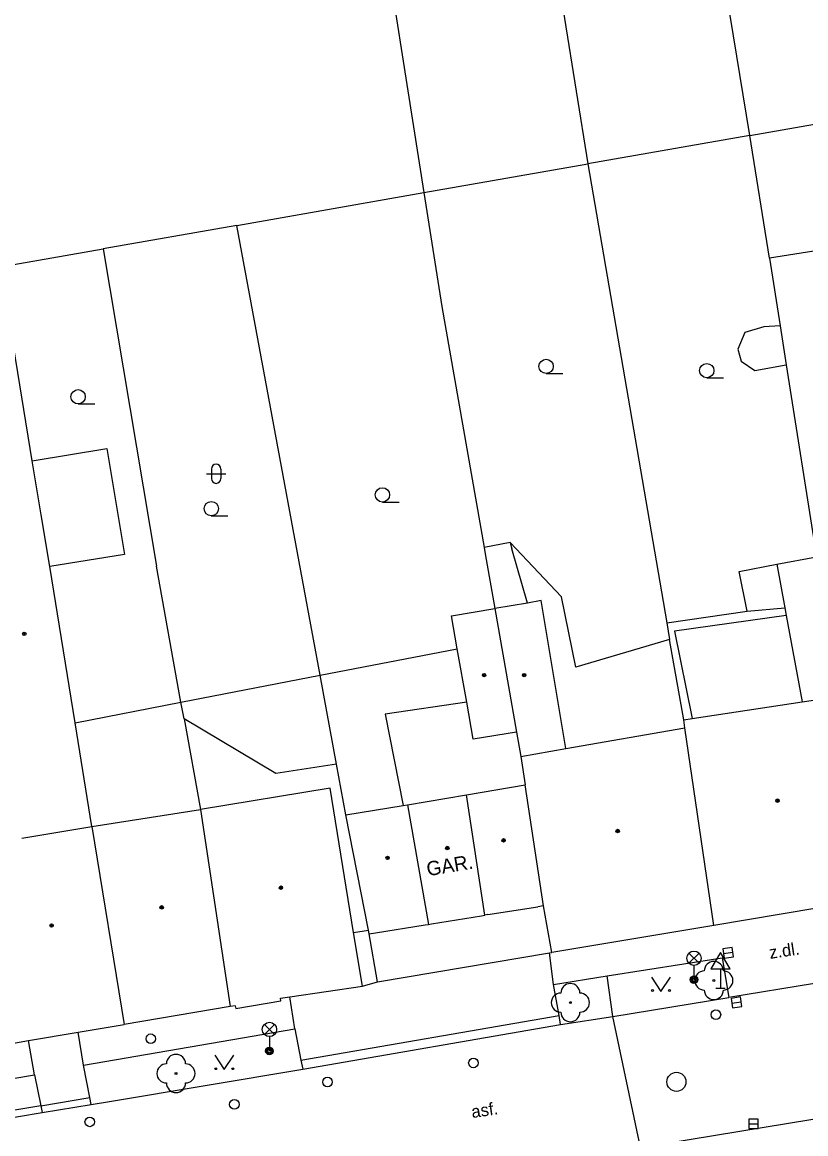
# Model space of a CAD drawing. Extents: x -596229 to -595156, y -1161237 to -1159376.
# Drawn here: x -595469.8 to -595428.8, y -1161205.4 to -1161147.2 of the extents above; entities that cross this region are included whole.
import ezdxf

# ---------------------------------------------------------------- set-up
doc = ezdxf.new("R2010")
doc.units = 0
for name, color, linetype in [('DOP - kresba z DSPS bez souradnic', 7, 'Continuous'), ('DOP - rozhrani ploch obecne', 7, 'Continuous'), ('Level 22', 7, 'Continuous'), ('Level 27', 7, 'Continuous'), ('Level 28', 7, 'Continuous'), ('Level 33', 7, 'Continuous'), ('Level 34', 7, 'Continuous'), ('Level 36', 7, 'Continuous'), ('Level 39', 7, 'Continuous'), ('Specificka linie pasportu komunikaci', 7, 'Continuous'), ('TM - budovy zdene_ betonove - VP', 7, 'Continuous'), ('TM - chodniky - VP', 7, 'Continuous'), ('TM - komunikace - VP', 7, 'Continuous'), ('TM - letecke snimky - pomocna linie', 7, 'Continuous'), ('TM - popis objektu', 7, 'Continuous'), ('TM - popis povrchu', 7, 'Continuous'), ('TM - rozhrani mezi zpev. plochami mezi sebou - VP', 7, 'Continuous'), ('TM - rozhrani ploch obecne - VP', 7, 'Continuous'), ('TM - vjezd na pozemek', 7, 'Continuous'), ('TM - vstup do budovy - zdene_ betonove', 7, 'Continuous')]:
    doc.layers.add(name, color=color, linetype=linetype)

msp = doc.modelspace()

# ---------------------------------------------------------------- linework, layer by layer
at = {"layer": 'DOP - kresba z DSPS bez souradnic'}
for points in [[(-595430.95, -1161163.18), (-595431.95, -1161163.48)], [(-595430.09, -1161163.13), (-595430.95, -1161163.18)], [(-595431.95, -1161163.48), (-595432.32, -1161164.34)], [(-595432.32, -1161164.34), (-595432.13, -1161164.98)], [(-595432.13, -1161164.98), (-595431.42, -1161165.47)], [(-595431.42, -1161165.47), (-595429.77, -1161165.16)], [(-595444.25, -1161174.47), (-595444.15, -1161174.81)], [(-595443.34, -1161177.65), (-595444.15, -1161174.81)], [(-595430.26, -1161175.61), (-595429.84, -1161177.9)], [(-595429.77, -1161178.3), (-595435.63, -1161179.12)], [(-595431.83, -1161178.08), (-595429.84, -1161177.9)], [(-595429.84, -1161177.9), (-595429.77, -1161178.3)], [(-595429.77, -1161178.3), (-595428.94, -1161182.83)], [(-595435.63, -1161179.12), (-595434.7, -1161183.69)]]:
    msp.add_lwpolyline(points, dxfattribs=at)
at = {"layer": 'DOP - rozhrani ploch obecne'}
for points in [[(-595431.69, -1161153.15), (-595442.52, -1161087.07)], [(-595448.12, -1161105.14), (-595440.17, -1161154.64)], [(-595451.33, -1161139.81), (-595448.77, -1161156.14)], [(-595431.69, -1161153.15), (-595423.91, -1161151.79)], [(-595431.69, -1161153.15), (-595440.17, -1161154.64)], [(-595430.65, -1161159.58), (-595431.69, -1161153.15)], [(-595448.77, -1161156.14), (-595440.17, -1161154.64)], [(-595440.17, -1161154.64), (-595436.03, -1161178.69)], [(-595458.57, -1161157.86), (-595448.77, -1161156.14)], [(-595448.77, -1161156.14), (-595447.82, -1161162.11)], [(-595458.57, -1161157.86), (-595465.57, -1161159.09)], [(-595454.21, -1161181.43), (-595458.57, -1161157.86)], [(-595418.93, -1161157.73), (-595430.65, -1161159.58)], [(-595470.96, -1161160.04), (-595465.57, -1161159.09)], [(-595465.57, -1161159.09), (-595462.79, -1161175.72)], [(-595430.65, -1161159.58), (-595430.09, -1161163.13)], [(-595447.82, -1161162.11), (-595445.61, -1161174.73)], [(-595430.09, -1161163.13), (-595429.77, -1161165.16)], [(-595429.77, -1161165.16), (-595428.19, -1161175.22)], [(-595444.25, -1161174.47), (-595445.61, -1161174.73)], [(-595445.61, -1161174.73), (-595445.55, -1161175.07)], [(-595441.55, -1161177.33), (-595444.25, -1161174.47)], [(-595445.55, -1161175.07), (-595445.05, -1161177.93)], [(-595430.26, -1161175.61), (-595428.19, -1161175.22)], [(-595461.5, -1161182.84), (-595462.79, -1161175.72)], [(-595432.24, -1161175.99), (-595430.26, -1161175.61)], [(-595431.83, -1161178.08), (-595432.24, -1161175.99)], [(-595440.8, -1161181.01), (-595441.55, -1161177.33)], [(-595436.03, -1161178.69), (-595431.83, -1161178.08)], [(-595436.03, -1161178.69), (-595435.89, -1161179.55)], [(-595435.89, -1161179.55), (-595440.8, -1161181.01)], [(-595435.15, -1161183.76), (-595435.89, -1161179.55)], [(-595453.35, -1161186.09), (-595454.21, -1161181.43)], [(-595461.34, -1161183.71), (-595461.5, -1161182.84)], [(-595456.53, -1161186.57), (-595461.34, -1161183.71)], [(-595461.34, -1161183.71), (-595460.48, -1161188.47)], [(-595453.35, -1161186.09), (-595456.53, -1161186.57)], [(-595452.85, -1161188.75), (-595453.35, -1161186.09)]]:
    msp.add_lwpolyline(points, dxfattribs=at)
at = {"layer": 'Level 22'}
for centre in [(-595433.57, -1161197.42), (-595441.09, -1161198.58), (-595461.76, -1161202.29)]:
    msp.add_circle(centre, 0.05, dxfattribs=at)
for centre, start, end in [((-595433.57, -1161196.92), 0, 180), ((-595434.07, -1161197.42), 90, 270), ((-595433.07, -1161197.42), 270, 90), ((-595441.09, -1161198.08), 0, 180), ((-595441.59, -1161198.58), 90, 270), ((-595440.59, -1161198.58), 270, 90), ((-595433.57, -1161197.92), 180, 0), ((-595441.09, -1161199.08), 180, 0), ((-595461.76, -1161201.79), 0, 180), ((-595462.26, -1161202.29), 90, 270), ((-595461.26, -1161202.29), 270, 90), ((-595461.76, -1161202.79), 180, 0)]:
    msp.add_arc(centre, 0.5, start, end, dxfattribs=at)
at = {"layer": 'Level 27'}
for p, q in [((-595433.067, -1161196.008), (-595432.573, -1161195.932)), ((-595432.627, -1161198.608), (-595432.133, -1161198.532)), ((-595431.74, -1161204.93), (-595431.24, -1161204.93))]:
    msp.add_line(p, q, dxfattribs=at)
for points in [[(-595433.029, -1161196.255), (-595432.535, -1161196.179), (-595432.611, -1161195.685), (-595433.105, -1161195.761)], [(-595432.59, -1161198.855), (-595432.095, -1161198.78), (-595432.17, -1161198.285), (-595432.665, -1161198.36)], [(-595431.74, -1161205.18), (-595431.24, -1161205.18), (-595431.24, -1161204.68), (-595431.74, -1161204.68)]]:
    msp.add_lwpolyline(points, close=True, dxfattribs=at)
msp.add_circle((-595435.53, -1161202.73), 0.5, dxfattribs=at)
at = {"layer": 'Level 28'}
for centre in [(-595433.46, -1161199.21), (-595463.08, -1161200.47), (-595446.17, -1161201.74), (-595453.82, -1161202.74), (-595458.7, -1161203.91), (-595466.28, -1161204.83)]:
    msp.add_circle(centre, 0.25, dxfattribs=at)
at = {"layer": 'Level 33'}
for p, q in [((-595434.875, -1161196.52), (-595434.345, -1161195.99)), ((-595434.875, -1161195.99), (-595434.345, -1161196.52)), ((-595434.61, -1161196.63), (-595434.61, -1161197.38)), ((-595457.125, -1161200.25), (-595456.595, -1161199.72)), ((-595457.125, -1161199.72), (-595456.595, -1161200.25)), ((-595456.86, -1161200.36), (-595456.86, -1161201.11))]:
    msp.add_line(p, q, dxfattribs=at)
for centre, radius in [((-595434.61, -1161196.255), 0.375), ((-595434.61, -1161197.38), 0.2), ((-595434.61, -1161197.38), 0.145), ((-595434.61, -1161197.38), 0.0876), ((-595456.86, -1161199.985), 0.375), ((-595456.86, -1161201.11), 0.2), ((-595456.86, -1161201.11), 0.145), ((-595456.86, -1161201.11), 0.0876)]:
    msp.add_circle(centre, radius, dxfattribs=at)
at = {"layer": 'Level 34'}
for p, q in [((-595433.22, -1161196.812), (-595433.22, -1161197.83)), ((-595433.47, -1161197.83), (-595432.97, -1161197.83))]:
    msp.add_line(p, q, dxfattribs=at)
msp.add_lwpolyline([(-595433.72, -1161196.812), (-595432.72, -1161196.812), (-595433.22, -1161195.946)], close=True, dxfattribs=at)
at = {"layer": 'Level 36'}
for p, q in [((-595442.36, -1161165.625), (-595441.485, -1161165.625)), ((-595433.94, -1161165.845), (-595433.065, -1161165.845)), ((-595466.89, -1161167.215), (-595466.015, -1161167.215)), ((-595459.906, -1161170.626), (-595459.906, -1161171.126)), ((-595459.406, -1161170.626), (-595459.406, -1161171.126)), ((-595460.156, -1161170.876), (-595459.156, -1161170.876)), ((-595450.94, -1161172.355), (-595450.065, -1161172.355)), ((-595459.91, -1161173.075), (-595459.035, -1161173.075))]:
    msp.add_line(p, q, dxfattribs=at)
for points in [[(-595436.84, -1161197.24), (-595436.34, -1161197.99), (-595435.84, -1161197.24)], [(-595459.73, -1161201.34), (-595459.23, -1161202.09), (-595458.73, -1161201.34)]]:
    msp.add_lwpolyline(points, dxfattribs=at)
for centre, radius in [((-595442.36, -1161165.25), 0.375), ((-595433.94, -1161165.47), 0.375), ((-595466.89, -1161166.84), 0.375), ((-595450.94, -1161171.98), 0.375), ((-595459.91, -1161172.7), 0.375), ((-595436.79, -1161197.94), 0.05), ((-595435.891, -1161197.94), 0.05), ((-595459.68, -1161202.04), 0.05), ((-595458.781, -1161202.04), 0.05)]:
    msp.add_circle(centre, radius, dxfattribs=at)
for centre, start, end in [((-595459.656, -1161170.626), 0, 180), ((-595459.656, -1161171.126), 180, 0)]:
    msp.add_arc(centre, 0.25, start, end, dxfattribs=at)
at = {"layer": 'Level 39'}
for centre, radius in [((-595469.71, -1161179.26), 0.09), ((-595469.71, -1161179.26), 0.0398), ((-595445.61, -1161181.42), 0.09), ((-595445.61, -1161181.42), 0.0398), ((-595443.51, -1161181.42), 0.09), ((-595443.51, -1161181.42), 0.0398), ((-595430.23, -1161188), 0.09), ((-595430.23, -1161188), 0.0398), ((-595444.59, -1161190.08), 0.09), ((-595444.59, -1161190.08), 0.0398), ((-595438.61, -1161189.59), 0.09), ((-595438.61, -1161189.59), 0.0398), ((-595447.54, -1161190.48), 0.09), ((-595447.54, -1161190.48), 0.0398), ((-595450.67, -1161191), 0.09), ((-595450.67, -1161191), 0.0398), ((-595456.26, -1161192.56), 0.09), ((-595456.26, -1161192.56), 0.0398), ((-595462.51, -1161193.59), 0.09), ((-595462.51, -1161193.59), 0.0398), ((-595468.28, -1161194.54), 0.09), ((-595468.28, -1161194.54), 0.0398)]:
    msp.add_circle(centre, radius, dxfattribs=at)
at = {"layer": 'Specificka linie pasportu komunikaci'}
for points in [[(-595441.97, -1161197.63), (-595442.179, -1161195.98)], [(-595438.87, -1161199.31), (-595439.16, -1161197.18)], [(-595455.53, -1161199.95), (-595455.8, -1161198.28)], [(-595437.41, -1161206.17), (-595438.87, -1161199.31)], [(-595466.61, -1161201.85), (-595466.88, -1161200.13)], [(-595469.17, -1161202.37), (-595469.49, -1161200.57)]]:
    msp.add_lwpolyline(points, dxfattribs=at)
at = {"layer": 'TM - budovy zdene_ betonove - VP'}
for points in [[(-595469.29, -1161170.2), (-595470.39, -1161163.53)], [(-595468.82, -1161173.03), (-595469.29, -1161170.2)], [(-595468.38, -1161175.74), (-595468.82, -1161173.03)], [(-595467.05, -1161183.92), (-595468.38, -1161175.74)], [(-595443.34, -1161177.65), (-595445.05, -1161177.93)], [(-595442.62, -1161177.52), (-595443.34, -1161177.65)], [(-595441.32, -1161185.27), (-595442.62, -1161177.52)], [(-595447.32, -1161178.32), (-595445.05, -1161177.93)], [(-595447.02, -1161180.04), (-595447.32, -1161178.32)], [(-595445.05, -1161177.93), (-595443.91, -1161184.41)], [(-595446.52, -1161182.84), (-595447.02, -1161180.04)], [(-595446.18, -1161184.78), (-595446.52, -1161182.84)], [(-595434.7, -1161183.69), (-595428.94, -1161182.83)], [(-595428.94, -1161182.83), (-595427.04, -1161182.55)], [(-595466.17, -1161189.35), (-595467.05, -1161183.92)], [(-595441.32, -1161185.27), (-595435.09, -1161184.18)], [(-595435.15, -1161183.76), (-595434.7, -1161183.69)], [(-595435.09, -1161184.18), (-595435.15, -1161183.76)], [(-595433.57, -1161194.54), (-595435.09, -1161184.18)], [(-595443.91, -1161184.41), (-595446.18, -1161184.78)], [(-595443.91, -1161184.41), (-595443.69, -1161185.69)], [(-595443.69, -1161185.69), (-595441.32, -1161185.27)], [(-595443.69, -1161185.69), (-595443.46, -1161187.17)], [(-595453.68, -1161187.35), (-595460.48, -1161188.47)], [(-595452.45, -1161194.91), (-595453.68, -1161187.35)], [(-595449.63, -1161188.21), (-595446.54, -1161187.69)], [(-595446.54, -1161187.69), (-595443.46, -1161187.17)], [(-595445.57, -1161194), (-595446.54, -1161187.69)], [(-595442.5, -1161193.51), (-595443.46, -1161187.17)], [(-595452.85, -1161188.75), (-595449.85, -1161188.25)], [(-595449.85, -1161188.25), (-595449.63, -1161188.21)], [(-595449.63, -1161188.21), (-595448.53, -1161194.48)], [(-595466.17, -1161189.35), (-595460.48, -1161188.47)], [(-595460.48, -1161188.47), (-595458.92, -1161198.79)], [(-595451.67, -1161194.78), (-595452.85, -1161188.75)], [(-595469.84, -1161189.97), (-595466.17, -1161189.35)], [(-595466.17, -1161189.35), (-595464.48, -1161199.72)], [(-595442.5, -1161193.51), (-595442.79, -1161193.56)], [(-595442.06, -1161195.96), (-595442.5, -1161193.51)], [(-595426.4, -1161193.34), (-595433.57, -1161194.54)], [(-595445.74, -1161194.03), (-595445.57, -1161194)], [(-595445.41, -1161193.97), (-595445.57, -1161194)], [(-595448.7, -1161194.51), (-595448.53, -1161194.48)], [(-595448.53, -1161194.48), (-595448.36, -1161194.45)], [(-595433.57, -1161194.54), (-595442.06, -1161195.96)], [(-595451.99, -1161197.71), (-595452.45, -1161194.91)], [(-595451.63, -1161194.97), (-595451.67, -1161194.78)], [(-595451.63, -1161194.97), (-595451.31, -1161194.92)], [(-595455.8, -1161198.28), (-595451.99, -1161197.71)], [(-595458.66, -1161198.74), (-595458.92, -1161198.79)], [(-595458.66, -1161198.74), (-595458.63, -1161198.89)], [(-595458.63, -1161198.89), (-595456.26, -1161198.49)], [(-595456.28, -1161198.35), (-595455.8, -1161198.28)], [(-595456.26, -1161198.49), (-595456.28, -1161198.35)], [(-595458.92, -1161198.79), (-595464.48, -1161199.72)], [(-595466.88, -1161200.13), (-595464.48, -1161199.72)], [(-595469.49, -1161200.57), (-595466.88, -1161200.13)], [(-595470.36, -1161200.72), (-595469.49, -1161200.57)]]:
    msp.add_lwpolyline(points, dxfattribs=at)
at = {"layer": 'TM - chodniky - VP'}
for points in [[(-595439.16, -1161197.18), (-595433.13, -1161196.23), (-595432.78, -1161198.31)], [(-595441.97, -1161197.63), (-595439.16, -1161197.18)], [(-595441.68, -1161199.26), (-595441.97, -1161197.63)], [(-595441.6, -1161199.73), (-595441.68, -1161199.26)], [(-595466.61, -1161201.85), (-595455.53, -1161199.95)], [(-595455.53, -1161199.95), (-595455.21, -1161201.6)], [(-595455.21, -1161201.6), (-595455.12, -1161202.07)], [(-595466.27, -1161203.55), (-595466.61, -1161201.85)], [(-595466.2, -1161203.91), (-595466.27, -1161203.55)]]:
    msp.add_lwpolyline(points, dxfattribs=at)
at = {"layer": 'TM - komunikace - VP'}
for points in [[(-595428.3, -1161197.57), (-595432.78, -1161198.31)], [(-595438.87, -1161199.31), (-595432.78, -1161198.31)], [(-595441.6, -1161199.73), (-595438.87, -1161199.31)], [(-595455.12, -1161202.07), (-595441.6, -1161199.73)], [(-595466.2, -1161203.91), (-595465.24, -1161203.76), (-595455.12, -1161202.07)], [(-595477.78, -1161203.82), (-595469.17, -1161202.37)], [(-595469.17, -1161202.37), (-595468.85, -1161203.98)], [(-595468.85, -1161203.98), (-595468.78, -1161204.34)], [(-595468.78, -1161204.34), (-595466.2, -1161203.91)], [(-595437.41, -1161206.17), (-595427.1, -1161204.48)]]:
    msp.add_lwpolyline(points, dxfattribs=at)
at = {"layer": 'TM - letecke snimky - pomocna linie'}
for points in [[(-595469.29, -1161170.2), (-595465.38, -1161169.55), (-595464.46, -1161175.11), (-595468.38, -1161175.74)], [(-595454.21, -1161181.43), (-595447.02, -1161180.04)], [(-595461.5, -1161182.84), (-595454.21, -1161181.43)], [(-595467.05, -1161183.92), (-595461.5, -1161182.84)], [(-595446.52, -1161182.84), (-595450.79, -1161183.47), (-595449.85, -1161188.25)]]:
    msp.add_lwpolyline(points, dxfattribs=at)
at = {"layer": 'TM - rozhrani mezi zpev. plochami mezi sebou - VP'}
for points in [[(-595455.21, -1161201.6), (-595441.68, -1161199.26)], [(-595468.85, -1161203.98), (-595477.53, -1161205.43)], [(-595468.85, -1161203.98), (-595466.27, -1161203.55)]]:
    msp.add_lwpolyline(points, dxfattribs=at)
at = {"layer": 'TM - rozhrani ploch obecne - VP'}
for points in [[(-595451.19, -1161197.49), (-595451.63, -1161194.97)], [(-595451.19, -1161197.49), (-595442.18, -1161195.98)], [(-595442.18, -1161195.98), (-595442.06, -1161195.96)], [(-595451.99, -1161197.71), (-595451.19, -1161197.49)], [(-595477.48, -1161205.8), (-595468.78, -1161204.34)]]:
    msp.add_lwpolyline(points, dxfattribs=at)
at = {"layer": 'TM - vjezd na pozemek'}
msp.add_lwpolyline([(-595452.45, -1161194.91), (-595451.67, -1161194.78)], dxfattribs=at)
at = {"layer": 'TM - vstup do budovy - zdene_ betonove'}
for points in [[(-595448.36, -1161194.45), (-595445.74, -1161194.03)], [(-595445.41, -1161193.97), (-595442.79, -1161193.56)], [(-595451.31, -1161194.92), (-595448.7, -1161194.51)]]:
    msp.add_lwpolyline(points, dxfattribs=at)

# ---------------------------------------------------------------- texts
at = {"layer": 'TM - popis objektu'}
msp.add_text('GAR.', height=0.75, rotation=9.63, dxfattribs=at).set_placement((-595448.56, -1161191.96))
at = {"layer": 'TM - popis povrchu'}
for s, p in [('z.dl.', (-595430.62, -1161196.29)), ('asf.', (-595446.23, -1161204.63))]:
    msp.add_text(s, height=0.65, rotation=8.54, dxfattribs=at).set_placement(p)

doc.saveas('drawing.dxf')
